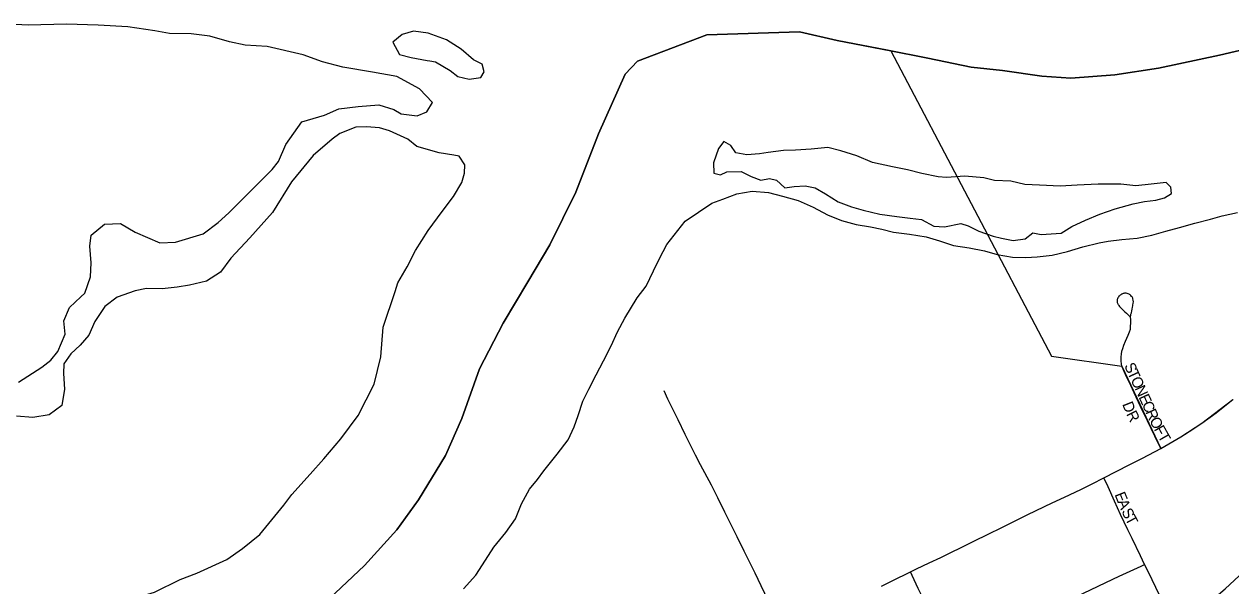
# Model space of a CAD drawing. Extents: x 1443599 to 1910620, y 1028088 to 1361369.
# Drawn here: x 1657317 to 1662843, y 1300107 to 1302678 of the extents above; entities that cross this region are included whole.
import ezdxf

# ---------------------------------------------------------------- set-up
doc = ezdxf.new("R2010")
doc.units = 0
for name, color, linetype in [('GM_X_Adjacent_County', 7, 'Continuous'), ('GM_X_City_Street', 7, 'Continuous'), ('GM_X_City_Street_Text', 7, 'Continuous'), ('GM_X_Corporation', 7, 'Continuous'), ('GM_X_County', 7, 'Continuous'), ('GM_X_Major_River', 7, 'Continuous'), ('GM_X_Rail_Line', 7, 'Continuous'), ('GM_X_State_Route', 7, 'Continuous'), ('GM_X_Township', 7, 'Continuous'), ('GM_X_Township_Subdivision', 7, 'Continuous'), ('GM_X_Township_Subdivision_Text', 7, 'Continuous')]:
    doc.layers.add(name, color=color, linetype=linetype)

msp = doc.modelspace()

# ---------------------------------------------------------------- linework, layer by layer
at = {"layer": 'GM_X_Adjacent_County'}
msp.add_lwpolyline([(1663077.6, 1302602.6), (1662790, 1302535.5), (1662510.6, 1302476.3), (1662311.8, 1302445.8), (1662109.3, 1302431.4), (1661977.3, 1302439.8), (1661797.5, 1302465.1), (1661653.7, 1302481.8), (1661454.2, 1302521.5), (1661270.6, 1302559), (1661039.2, 1302603.3), (1660867.7, 1302642.6), (1660442.5, 1302629.5), (1660125.2, 1302508.7), (1660068.5, 1302449.1), (1659947.4, 1302175.5), (1659842.4, 1301909.7), (1659723.6, 1301668.2), (1659623.7, 1301498.7), (1659509.6, 1301309.3), (1659401.2, 1301099.8), (1659320.7, 1300873.9), (1659246.7, 1300704.1), (1659122.4, 1300500.8), (1659022.9, 1300363.4), (1658875.1, 1300200.5), (1658715.4, 1300049.7)], dxfattribs=at)
at = {"layer": 'GM_X_City_Street'}
for points in [[(1660795.5, 1299892.1), (1660736.2, 1300012.9), (1660707.9, 1300071.7), (1660691.6, 1300107.6), (1660664.2, 1300165.7), (1660646.2, 1300202), (1660613.9, 1300266.4), (1660581.3, 1300331.7), (1660525.1, 1300443.9), (1660492.9, 1300510.1), (1660464.1, 1300568.4), (1660413.9, 1300661.7), (1660391, 1300705), (1660372.1, 1300741.5), (1660343.3, 1300800.5), (1660311.7, 1300867), (1660264.5, 1300962.5), (1660247, 1300999.8)], [(1662447.7, 1300205.4), (1662429.3, 1300244.9), (1662390.4, 1300324.8), (1662371.5, 1300363.1), (1662337.3, 1300434), (1662309.4, 1300495.4), (1662280, 1300560), (1662261.2, 1300601.5)], [(1661563, 1299781), (1661571.3, 1299784.9), (1661676.9, 1299834.8), (1661750.2, 1299870.7), (1661899.6, 1299944.8), (1661997.1, 1299992.3), (1662109.2, 1300046.8), (1662199.4, 1300089.2), (1662269.8, 1300122.3), (1662331.8, 1300151.4), (1662432, 1300198.1), (1662447.7, 1300205.4)], [(1662842.3, 1299382.4), (1662838.2, 1299390.6), (1662796, 1299479.6), (1662772.7, 1299526.7), (1662738.6, 1299601.1), (1662705.7, 1299672.8), (1662659.4, 1299770.4), (1662624.1, 1299842.7), (1662596.1, 1299898.5), (1662550.2, 1299993.1), (1662515.7, 1300064.1), (1662481.7, 1300134.6), (1662454.3, 1300191.3), (1662447.7, 1300205.4)], [(1661563, 1299781), (1661550, 1299808.1), (1661517.6, 1299875.1), (1661483.4, 1299946.2), (1661433.4, 1300049.7), (1661411.3, 1300095.6), (1661382.4, 1300155.4), (1661375, 1300170.9)]]:
    msp.add_lwpolyline(points, dxfattribs=at)
at = {"layer": 'GM_X_Corporation'}
for points in [[(1663077.6, 1302602.6), (1662790, 1302535.5), (1662510.6, 1302476.3), (1662311.8, 1302445.8), (1662109.3, 1302431.4), (1661977.3, 1302439.8), (1661797.5, 1302465.1), (1661653.7, 1302481.8), (1661454.2, 1302521.5), (1661285.7, 1302555.9), (1661039.2, 1302603.3), (1660867.7, 1302642.6), (1660442.5, 1302629.5), (1660125.2, 1302508.7), (1660068.5, 1302449.1), (1659947.4, 1302175.5), (1659842.4, 1301909.7), (1659723.6, 1301668.2), (1659623.7, 1301498.7), (1659509.6, 1301309.3), (1659401.2, 1301099.8), (1659320.7, 1300873.9), (1659246.7, 1300704.1), (1659122.4, 1300500.8), (1659022.9, 1300363.4), (1658875.1, 1300200.5), (1658715.4, 1300049.7)], [(1658715.4, 1300049.7), (1658875.1, 1300200.5), (1659022.9, 1300363.4), (1659122.4, 1300500.8), (1659246.7, 1300704.1), (1659320.7, 1300873.9), (1659401.2, 1301099.8), (1659509.6, 1301309.3), (1659623.7, 1301498.7), (1659723.6, 1301668.2), (1659842.4, 1301909.7), (1659947.4, 1302175.5), (1660068.5, 1302449.1), (1660125.2, 1302508.7), (1660442.5, 1302629.5), (1660867.7, 1302642.6), (1661039.2, 1302603.3), (1661285.7, 1302555.9), (1662020.5, 1301159), (1662343.8, 1301113.3), (1662522.6, 1300736.4), (1662613.4, 1300789.4), (1662709.1, 1300851.4), (1662852.3, 1300959.8)]]:
    msp.add_lwpolyline(points, dxfattribs=at)
at = {"layer": 'GM_X_County'}
msp.add_lwpolyline([(1658715.4, 1300049.7), (1658875.1, 1300200.5), (1659022.9, 1300363.4), (1659122.4, 1300500.8), (1659246.7, 1300704.1), (1659320.7, 1300873.9), (1659401.2, 1301099.8), (1659509.6, 1301309.3), (1659623.7, 1301498.7), (1659723.6, 1301668.2), (1659842.4, 1301909.7), (1659947.4, 1302175.5), (1660068.5, 1302449.1), (1660125.2, 1302508.7), (1660442.5, 1302629.5), (1660867.7, 1302642.6), (1661039.2, 1302603.3), (1661270.6, 1302559), (1661454.2, 1302521.5), (1661653.7, 1302481.8), (1661797.5, 1302465.1), (1661977.3, 1302439.8), (1662109.3, 1302431.4), (1662311.8, 1302445.8), (1662510.6, 1302476.3), (1662790, 1302535.5), (1663077.6, 1302602.6)], dxfattribs=at)
at = {"layer": 'GM_X_Major_River'}
for p, q in [((1659173.8, 1302510.4), (1659200, 1302505.2)), ((1661624.2, 1301981.6), (1661540.4, 1301976.6)), ((1658961.3, 1301291), (1659014.9, 1301454.2))]:
    msp.add_line(p, q, dxfattribs=at)
for points in [[(1657290.5, 1301040), (1657397.9, 1301107.8), (1657438.5, 1301140.9), (1657471.4, 1301180.3), (1657505.1, 1301259.8), (1657498.4, 1301320.1), (1657523.8, 1301381.7), (1657576.8, 1301430.7), (1657595.1, 1301446.3), (1657620.7, 1301522), (1657624.1, 1301586.1), (1657617.9, 1301662.5), (1657623, 1301712.5), (1657684, 1301763.3), (1657757.9, 1301765.6), (1657824.9, 1301726), (1657937.7, 1301677.3), (1658009.6, 1301679.7), (1658136.2, 1301718.9), (1658205.3, 1301769.5), (1658254.2, 1301814.5), (1658452.3, 1302012.6), (1658481.1, 1302050.1), (1658514.7, 1302127.6), (1658588.9, 1302230.2), (1658691.4, 1302262), (1658758, 1302290.6), (1658846, 1302300.6), (1658940.1, 1302308.5), (1659009.5, 1302286.9), (1659043, 1302268.1), (1659116.7, 1302258.4), (1659161, 1302277.4), (1659185.9, 1302319), (1659127.4, 1302382.5), (1659022.8, 1302439), (1658911.4, 1302457.6), (1658776.2, 1302480.7), (1658682.9, 1302504.9), (1658593.7, 1302537), (1658428.9, 1302574.9), (1658329.2, 1302581.1), (1658257.6, 1302596.8), (1658166.4, 1302622.9), (1658080.7, 1302632.9), (1657982.9, 1302635.1), (1657915.3, 1302646.7), (1657791.9, 1302665.5), (1657656.3, 1302672.6), (1657510.7, 1302677.9), (1657334.9, 1302673.9), (1657247.1, 1302677.9)], [(1659200, 1302505.2), (1659267, 1302465.6), (1659302.4, 1302438.7), (1659354, 1302425.5), (1659408.1, 1302434.3), (1659422.6, 1302460.1), (1659413.4, 1302494.4), (1659374, 1302515.3), (1659317.1, 1302562.8), (1659250.2, 1302606.4), (1659167, 1302636.4), (1659099.3, 1302645.9), (1659047.1, 1302631.1), (1659004.4, 1302595.9), (1659035, 1302539.1), (1659088.7, 1302525.8), (1659162.2, 1302512.1), (1659173.8, 1302510.4)], [(1659014.9, 1301454.2), (1659027.8, 1301494.1), (1659071.3, 1301567.3), (1659108.9, 1301642.7), (1659166.9, 1301733.7), (1659230.7, 1301820.5), (1659282.1, 1301889.5), (1659321.5, 1301952.8), (1659332.5, 1301996.7), (1659335.3, 1302034.8), (1659308.2, 1302073.5), (1659284.3, 1302078), (1659216.7, 1302089.6), (1659115.5, 1302118), (1659074.3, 1302151), (1658989.3, 1302189), (1658943.7, 1302204.1), (1658883.9, 1302207.5), (1658836, 1302206.6), (1658761.5, 1302178.2), (1658726.9, 1302150.9), (1658639.4, 1302076.6), (1658540.9, 1301956.5), (1658453.9, 1301816), (1658349.5, 1301700), (1658263.6, 1301607.7), (1658216.2, 1301542.6), (1658151.4, 1301501.9), (1658073.1, 1301483.6), (1658017, 1301474.9), (1657948.9, 1301466.4), (1657877.1, 1301468), (1657824.9, 1301457.2), (1657742.4, 1301428.9), (1657685.6, 1301386.1), (1657640.1, 1301316.9), (1657612.8, 1301255.3), (1657573.8, 1301208.1), (1657531, 1301168.9), (1657498, 1301123.5), (1657497.1, 1301079.4), (1657501.5, 1301007.1), (1657489.8, 1300933.1), (1657431, 1300890.3), (1657356.8, 1300878), (1657281.1, 1300883.7)], [(1661540.4, 1301976.6), (1661502.5, 1301979.1), (1661426.8, 1301994), (1661361.2, 1302010.8), (1661293.5, 1302025.6), (1661202, 1302044.8), (1661130.5, 1302075.7), (1661057, 1302098.6), (1660997.3, 1302113.3), (1660921.4, 1302106.2), (1660849.5, 1302101.1), (1660793.6, 1302099.7), (1660723.6, 1302090.5), (1660683.6, 1302085), (1660625.7, 1302079.7), (1660575.9, 1302088.3), (1660552.4, 1302122.6), (1660520.7, 1302141), (1660496.4, 1302109.2), (1660473.6, 1302043.4), (1660475, 1301995.3), (1660504.9, 1301988.9), (1660535, 1302002.6), (1660600.8, 1302003.8), (1660646.5, 1301981.2), (1660690.2, 1301964.7), (1660730.2, 1301972.2), (1660762, 1301963.8), (1660799.5, 1301929.3), (1660843.4, 1301934.8), (1660893.4, 1301938.2), (1660939.2, 1301929.6), (1660986.7, 1301901), (1661044.1, 1301864.3), (1661105.7, 1301841.5), (1661159.4, 1301826.8), (1661235, 1301807.9), (1661312.7, 1301797), (1661374.4, 1301790.2), (1661426.2, 1301783.6), (1661481.7, 1301752.9), (1661531.6, 1301750.3), (1661605.6, 1301765.4), (1661639.4, 1301755), (1661689, 1301730.4), (1661754.6, 1301707.5), (1661792.4, 1301699.1), (1661846.1, 1301688.4), (1661900.1, 1301695.8), (1661936.3, 1301723.4), (1661974.2, 1301715), (1662066, 1301721.9), (1662114.3, 1301751.4), (1662176.5, 1301780.7), (1662242.7, 1301808), (1662312.8, 1301833.2), (1662394.9, 1301856.3), (1662446.9, 1301865.7), (1662498.9, 1301873.1), (1662538.9, 1301882.6), (1662571.1, 1301902.3), (1662567.5, 1301932.4), (1662545.8, 1301952.7), (1662477.8, 1301945.5), (1662407.9, 1301938.3), (1662338.1, 1301945.1), (1662234.4, 1301946.3), (1662138.6, 1301941.5), (1662060.7, 1301936.4), (1661966.9, 1301941.5), (1661899.1, 1301944.3), (1661835.5, 1301959.1), (1661759.7, 1301962), (1661711.9, 1301974.6), (1661624.2, 1301981.6)], [(1660465.4, 1301859.1), (1660515.5, 1301876.6), (1660579.6, 1301901.8), (1660650.5, 1301913.6), (1660725.4, 1301908.1), (1660789, 1301891.3), (1660860.6, 1301870.5), (1660930.2, 1301840.1), (1660994.8, 1301805.6), (1661059, 1301779.9), (1661126.7, 1301761.1), (1661192.4, 1301750.3), (1661244.1, 1301739.6), (1661298.1, 1301725.6), (1661371.5, 1301716.1), (1661446.6, 1301704.1), (1661508.9, 1301686.4), (1661572.5, 1301665.6), (1661644.2, 1301654.7), (1661713.8, 1301639.9), (1661772.6, 1301623.1), (1661842.5, 1301611.2), (1661903, 1301609.6), (1661954.9, 1301613), (1662024.9, 1301620.2), (1662094.9, 1301637.4), (1662165, 1301658.6), (1662239.1, 1301677.8), (1662281.3, 1301684.1), (1662343, 1301692.6), (1662413.6, 1301698.1), (1662481, 1301713), (1662545, 1301730.2), (1662607.1, 1301747.5), (1662677.2, 1301766.8), (1662749.3, 1301785.9), (1662803.3, 1301801.3), (1662873.3, 1301816.5)], [(1659853, 1300886.9), (1659874.6, 1300952.5), (1659901.9, 1301008), (1659935.4, 1301073.4), (1659968.9, 1301136.8), (1660004.5, 1301206.1), (1660033.9, 1301269.6), (1660067.4, 1301332.9), (1660123.5, 1301425.8), (1660164.7, 1301479), (1660198.3, 1301548.4), (1660225.7, 1301605.9), (1660259.1, 1301669.2), (1660342.9, 1301775.8), (1660465.4, 1301859.1)], [(1658766.3, 1300779.8), (1658846.5, 1300886.3), (1658919.6, 1301031.1), (1658950.3, 1301154.8), (1658961.3, 1301291)], [(1659329, 1300093.3), (1659384.4, 1300156.2), (1659429.9, 1300225.2), (1659467.3, 1300284.5), (1659522.8, 1300351.4), (1659566.2, 1300414.5), (1659593.8, 1300482), (1659631.4, 1300549.3), (1659667, 1300594.4), (1659696.3, 1300634.2), (1659757, 1300710.7), (1659808.5, 1300775.6), (1659835.8, 1300835.1), (1659853, 1300886.9)], [(1657255.4, 1299997.6), (1657351.2, 1299995.4), (1657472.2, 1299958.6), (1657558.4, 1299974.6), (1657631.1, 1300013.1), (1657697.6, 1300041.7), (1657841.7, 1300056.5), (1657914.1, 1300078.9), (1658031.2, 1300136.4), (1658107.7, 1300164.8), (1658244.9, 1300227.9), (1658315.9, 1300278.5), (1658395.2, 1300342.9), (1658506, 1300476.8), (1658543, 1300526.1), (1658626.9, 1300618.5), (1658688.4, 1300689.3), (1658766.3, 1300779.8)]]:
    msp.add_lwpolyline(points, dxfattribs=at)
at = {"layer": 'GM_X_Rail_Line'}
msp.add_lwpolyline([(1655840.8, 1294125.2), (1657409.2, 1296756.2), (1657593.3, 1297028.4), (1657725.4, 1297200.6), (1657844.3, 1297334.3), (1657983.9, 1297461.5), (1658200.1, 1297623), (1658330.1, 1297707.9), (1658519, 1297818.7), (1659668.6, 1298377.1), (1659977.9, 1298523.5), (1660112, 1298578.3), (1660266.7, 1298637.1), (1660354.2, 1298674.1), (1660695, 1298831.5), (1661308.1, 1299127.1), (1661770.7, 1299357), (1661928.1, 1299448.7), (1662089.6, 1299545.9), (1662245.6, 1299648.5), (1662416.7, 1299770.3), (1662652.6, 1299954.9), (1662816.3, 1300093.3), (1662986, 1300250.7)], dxfattribs=at)
at = {"layer": 'GM_X_State_Route'}
for points in [[(1662522.6, 1300736.4), (1662613.4, 1300789.4), (1662668.6, 1300824.1), (1662709.1, 1300851.4), (1662774.9, 1300899.7), (1662852.3, 1300959.8), (1662853.5, 1300960.7)], [(1662261.2, 1300601.5), (1662377.2, 1300661.3), (1662437.7, 1300691.6), (1662522.6, 1300736.4)], [(1661242.1, 1300106.5), (1661316.2, 1300142.2), (1661350.5, 1300158.9), (1661375, 1300170.9), (1661402.9, 1300184.6), (1661461.4, 1300212.8), (1661513.9, 1300237.9), (1661563.1, 1300262.2), (1661604.4, 1300281.8), (1661668.7, 1300314), (1661728.6, 1300343), (1661796.6, 1300375.8), (1661852.4, 1300403.5), (1661912.4, 1300433.2), (1662024.6, 1300487.4), (1662081.2, 1300513.8), (1662155.1, 1300549), (1662207.8, 1300574.8), (1662261.2, 1300601.5)]]:
    msp.add_lwpolyline(points, dxfattribs=at)
at = {"layer": 'GM_X_Township'}
msp.add_lwpolyline([(1658715.4, 1300049.7), (1658875.1, 1300200.5), (1659022.9, 1300363.4), (1659122.4, 1300500.8), (1659246.7, 1300704.1), (1659320.7, 1300873.9), (1659401.2, 1301099.8), (1659509.6, 1301309.3), (1659623.7, 1301498.7), (1659723.6, 1301668.2), (1659842.4, 1301909.7), (1659947.4, 1302175.5), (1660068.5, 1302449.1), (1660125.2, 1302508.7), (1660442.5, 1302629.5), (1660867.7, 1302642.6), (1661039.2, 1302603.3), (1661270.6, 1302559), (1661454.2, 1302521.5), (1661653.7, 1302481.8), (1661797.5, 1302465.1), (1661977.3, 1302439.8), (1662109.3, 1302431.4), (1662311.8, 1302445.8), (1662510.6, 1302476.3), (1662790, 1302535.5), (1663077.6, 1302602.6)], dxfattribs=at)
at = {"layer": 'GM_X_Township_Subdivision'}
for points in [[(1662343.8, 1301113.3), (1662341.4, 1301123.6), (1662340.2, 1301135), (1662340.3, 1301145.3), (1662340.3, 1301155.2), (1662341.5, 1301168.3), (1662343.9, 1301181.2), (1662347.3, 1301193.9), (1662352.6, 1301209.5), (1662360.4, 1301227.7), (1662372.7, 1301254.6), (1662378.6, 1301270), (1662382.4, 1301282.6), (1662383.6, 1301295.5), (1662384.2, 1301310), (1662383.9, 1301325.2), (1662383.6, 1301338.4), (1662384.1, 1301344.7), (1662384.8, 1301350.3), (1662386.9, 1301357.5), (1662389, 1301365.4), (1662390.8, 1301373.8), (1662392.8, 1301383.3), (1662393.7, 1301388.5), (1662394.2, 1301391.2), (1662395.7, 1301400.8), (1662396, 1301407.4), (1662395.6, 1301414.1), (1662394.1, 1301420.5), (1662393.6, 1301423.3), (1662391.7, 1301426.5), (1662390.1, 1301429.3), (1662388.2, 1301431.9), (1662384.9, 1301435.7), (1662381.8, 1301438.6), (1662378.4, 1301440.5), (1662376.4, 1301441.6), (1662372.6, 1301443.6), (1662367.3, 1301445.5), (1662363.3, 1301446.4), (1662359.6, 1301446.6), (1662356, 1301446.2), (1662352.9, 1301445.5), (1662350, 1301444.7), (1662346.8, 1301443.7), (1662344, 1301442.6), (1662341.5, 1301441.5), (1662338.8, 1301439.9), (1662335.7, 1301437.8), (1662332.6, 1301435.3), (1662330.3, 1301432.6), (1662327.3, 1301429), (1662324.8, 1301425), (1662323.3, 1301421.3), (1662322.1, 1301417.5), (1662321.2, 1301413.1), (1662321.2, 1301409.5), (1662322.1, 1301404.3), (1662323.1, 1301401.6), (1662324.5, 1301398.6), (1662325.9, 1301395.7), (1662327.5, 1301393), (1662329.2, 1301389.9), (1662332.3, 1301385.9), (1662335.4, 1301382), (1662340.1, 1301377.5), (1662345.7, 1301372.4), (1662351.2, 1301367.3), (1662357.4, 1301362), (1662364.2, 1301355.6), (1662370.4, 1301349.6), (1662380.1, 1301340.1)], [(1662522.6, 1300736.4), (1662494.5, 1300792.8), (1662460.1, 1300862.7), (1662437.9, 1300907.9), (1662399.4, 1300990.1), (1662384.3, 1301023.9), (1662365, 1301064.4), (1662354.1, 1301088.5), (1662343.8, 1301113.3)]]:
    msp.add_lwpolyline(points, dxfattribs=at)

# ---------------------------------------------------------------- texts
at = {"layer": 'GM_X_City_Street_Text'}
for s, rotation, p in [('E', 291.9181, (1662309.2, 1300525.5)), ('A', 292.0729, (1662322.4, 1300492.6)), ('S', 295.7068, (1662340.3, 1300448.7)), ('T', 298.1989, (1662356.7, 1300414.9))]:
    msp.add_text(s, height=50, rotation=rotation, dxfattribs=at).set_placement(p)
at = {"layer": 'GM_X_Township_Subdivision_Text'}
for s, rotation, p in [('S', 294.5977, (1662353, 1301115.3)), ('T', 294.5977, (1662367.7, 1301083.3)), ('O', 294.5996, (1662382.3, 1301051.3)), ('N', 294.5996, (1662400.6, 1301011.3)), ('D', 291.4361, (1662344.2, 1300939.1)), ('E', 294.5977, (1662419, 1300971.3)), ('C', 294.5987, (1662433.6, 1300939.3)), ('R', 296.2422, (1662362.1, 1300894.1)), ('R', 294.5987, (1662450.1, 1300903.3)), ('O', 297.5931, (1662467.8, 1300864.8)), ('F', 298.7314, (1662488.7, 1300824.8)), ('T', 299.958, (1662506.2, 1300792.9))]:
    msp.add_text(s, height=50, rotation=rotation, dxfattribs=at).set_placement(p)

doc.saveas('drawing.dxf')
